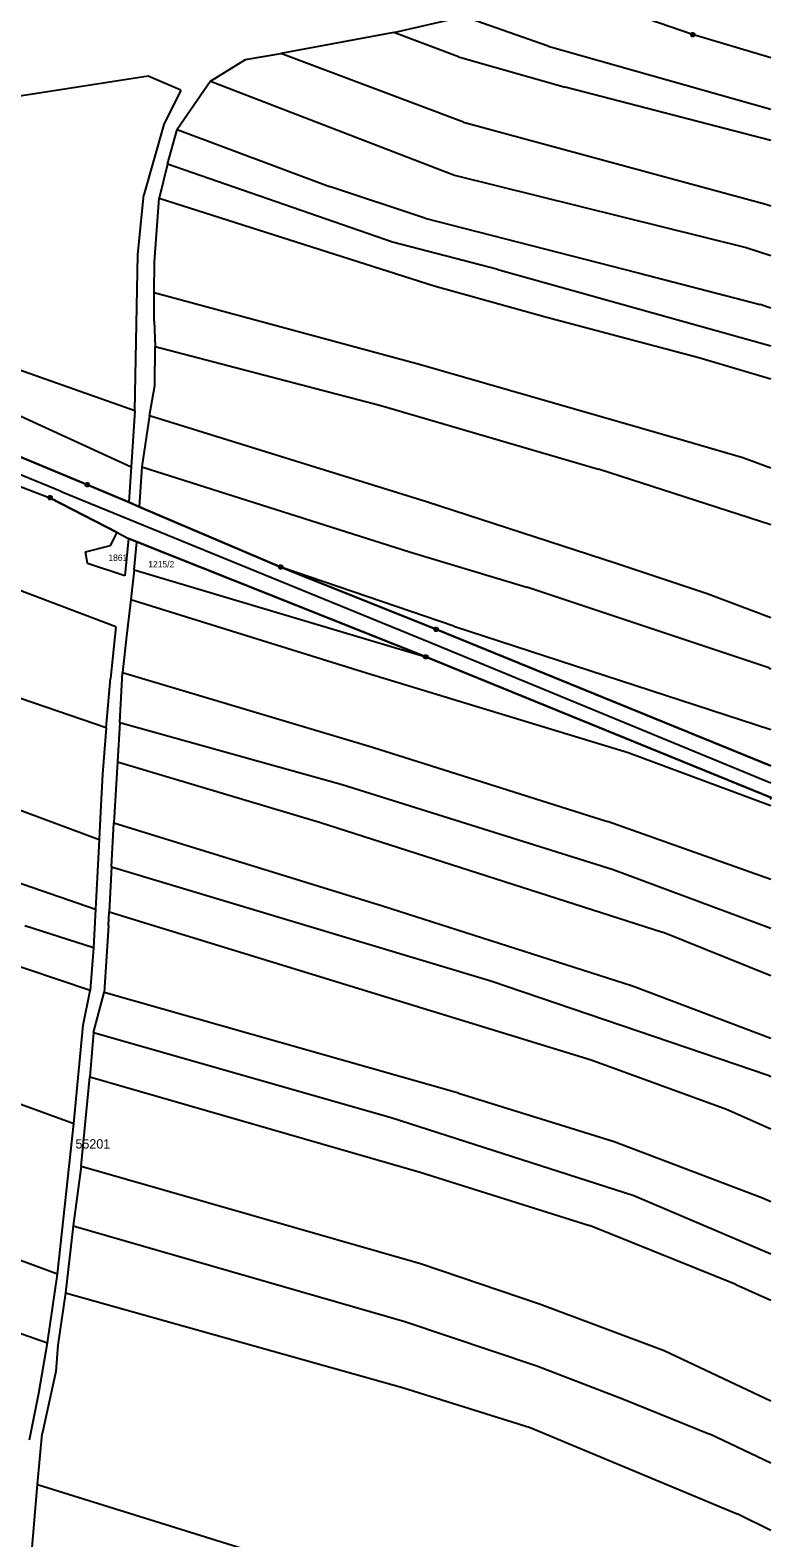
# Model space of a CAD drawing. Extents: x -779618 to -776429, y -1144546 to -1143350.
# Drawn here: x -776633.2 to -776434.8, y -1144290.9 to -1143887.2 of the extents above; entities that cross this region are included whole.
import ezdxf

# ---------------------------------------------------------------- set-up
doc = ezdxf.new("R2010")
doc.units = 0
for name, color, linetype in [('1', 7, 'Continuous'), ('11', 7, 'Continuous'), ('2', 7, 'Continuous'), ('6', 7, 'Continuous'), ('8', 7, 'Continuous')]:
    doc.layers.add(name, color=color, linetype=linetype)

msp = doc.modelspace()

# ---------------------------------------------------------------- linework, layer by layer
at = {"layer": '1'}
for p, q in [((-776455.73, -1143888.41), (-776489.41, -1143876.78)), ((-776535.81, -1143887.79), (-776517.13, -1143883.53)), ((-776494.43, -1143891.48), (-776517.13, -1143883.53)), ((-776535.81, -1143887.79), (-776566.02, -1143893.46)), ((-776518.46, -1143894.36), (-776535.81, -1143887.79)), ((-776434.77, -1143894.6), (-776455.73, -1143888.41)), ((-776494.43, -1143891.48), (-776434.77, -1143908.39)), ((-776584.9, -1143900.82), (-776575.51, -1143895.09)), ((-776575.51, -1143895.09), (-776566.02, -1143893.46)), ((-776517.12, -1143911.82), (-776566.02, -1143893.46)), ((-776518.46, -1143894.36), (-776489.84, -1143902.44)), ((-776601.62, -1143899.55), (-776657.28, -1143908.19)), ((-776592.84, -1143903.3), (-776601.62, -1143899.55)), ((-776584.9, -1143900.82), (-776593.79, -1143913.81)), ((-776584.9, -1143900.82), (-776519.5, -1143926.07)), ((-776592.84, -1143903.3), (-776597.4, -1143912.49)), ((-776434.77, -1143916.75), (-776489.84, -1143902.44)), ((-776597.4, -1143912.49), (-776602.75, -1143931.33)), ((-776517.12, -1143911.82), (-776436.08, -1143933.84)), ((-776596.43, -1143923.1), (-776593.79, -1143913.81)), ((-776593.79, -1143913.81), (-776553, -1143929.07)), ((-776596.43, -1143923.1), (-776598.61, -1143932.15)), ((-776536.14, -1143944), (-776596.43, -1143923.1)), ((-776527.51, -1143937.51), (-776553, -1143929.07)), ((-776519.5, -1143926.07), (-776441.43, -1143945.4)), ((-776604.39, -1143947.31), (-776602.75, -1143931.33)), ((-776599.89, -1143949.22), (-776598.61, -1143932.15)), ((-776598.61, -1143932.15), (-776524.93, -1143955.67)), ((-776527.51, -1143937.51), (-776470.29, -1143952.19)), ((-776436.08, -1143933.84), (-776434.77, -1143934.24)), ((-776507.88, -1143951.31), (-776536.14, -1143944)), ((-776441.43, -1143945.4), (-776434.77, -1143947.54)), ((-776605.13, -1143989.13), (-776604.39, -1143947.31)), ((-776600.02, -1143957.46), (-776599.89, -1143949.22)), ((-776755.18, -1143951.9), (-776617.86, -1144008.92)), ((-776507.88, -1143951.31), (-776434.77, -1143971.72)), ((-776470.29, -1143952.19), (-776437.66, -1143960.66)), ((-776600.02, -1143957.46), (-776528.66, -1143976.76)), ((-776600.02, -1143965.11), (-776600.02, -1143957.46)), ((-776524.93, -1143955.67), (-776495.11, -1143963.98)), ((-776434.77, -1143961.6), (-776437.66, -1143960.66)), ((-776600.02, -1143965.11), (-776599.74, -1143971.88)), ((-776495.11, -1143963.98), (-776454.04, -1143974.87)), ((-776605.13, -1143989.13), (-776655.56, -1143971.36)), ((-776599.81, -1143982.32), (-776599.74, -1143971.88)), ((-776599.74, -1143971.88), (-776539.25, -1143987.71)), ((-776528.66, -1143976.76), (-776457.94, -1143997.05)), ((-776454.04, -1143974.87), (-776434.77, -1143980.54)), ((-776712.36, -1143980.08), (-776627.91, -1144012.39)), ((-776659.21, -1143979.86), (-776606.15, -1144004.1)), ((-776601.27, -1143990.4), (-776599.81, -1143982.32)), ((-776605.13, -1143989.13), (-776606.15, -1144004.1)), ((-776539.25, -1143987.71), (-776480.91, -1144004.77)), ((-776601.27, -1143990.4), (-776603.25, -1144004.14)), ((-776601.27, -1143990.4), (-776527.05, -1144013.4)), ((-776457.94, -1143997.05), (-776442.28, -1144001.65)), ((-776442.28, -1144001.65), (-776434.77, -1144004.37)), ((-776606.15, -1144004.1), (-776606.8, -1144013.63)), ((-776603.25, -1144004.14), (-776604, -1144014.82)), ((-776603.25, -1144004.14), (-776531.61, -1144026.86)), ((-776434.77, -1144019.66), (-776480.91, -1144004.77)), ((-776617.86, -1144008.92), (-776606.8, -1144013.63)), ((-776609.89, -1144021.72), (-776627.91, -1144012.39)), ((-776606.8, -1144013.63), (-776604, -1144014.82)), ((-776527.05, -1144013.4), (-776476.25, -1144029.92)), ((-776604, -1144014.82), (-776566.07, -1144030.95)), ((-776611.66, -1144025.2), (-776609.89, -1144021.72)), ((-776609.89, -1144021.72), (-776606.85, -1144023.34)), ((-776610.21, -1144047.01), (-776668.57, -1144024.89)), ((-776618.37, -1144026.88), (-776611.66, -1144025.2)), ((-776606.85, -1144023.34), (-776607.85, -1144033.28)), ((-776604.66, -1144024.21), (-776606.85, -1144023.34)), ((-776605.38, -1144031.75), (-776604.66, -1144024.21)), ((-776527.2, -1144055.02), (-776604.66, -1144024.21)), ((-776617.82, -1144029.98), (-776618.37, -1144026.88)), ((-776607.85, -1144033.28), (-776617.82, -1144029.98)), ((-776531.61, -1144026.86), (-776500.12, -1144036.38)), ((-776476.25, -1144029.92), (-776451.83, -1144038)), ((-776605.38, -1144031.75), (-776606.26, -1144039.66)), ((-776605.38, -1144031.75), (-776527.2, -1144055.02)), ((-776519.73, -1144046.81), (-776566.07, -1144030.95)), ((-776566.07, -1144030.95), (-776524.5, -1144047.63)), ((-776435.33, -1144057.94), (-776500.12, -1144036.38)), ((-776451.83, -1144038), (-776434.77, -1144044.43)), ((-776606.26, -1144039.66), (-776607.36, -1144049.49)), ((-776606.26, -1144039.66), (-776542.86, -1144059.4)), ((-776610.21, -1144047.01), (-776611.68, -1144060.82)), ((-776607.36, -1144049.49), (-776608.45, -1144059.24)), ((-776524.5, -1144047.63), (-776434.77, -1144084.18)), ((-776519.73, -1144046.81), (-776434.77, -1144074.43)), ((-776434.77, -1144092.65), (-776527.2, -1144055.02)), ((-776435.33, -1144057.94), (-776434.77, -1144058.17)), ((-776612.85, -1144073.99), (-776651.82, -1144060.64)), ((-776612.85, -1144073.99), (-776611.68, -1144060.82)), ((-776609.22, -1144072.59), (-776608.45, -1144059.24)), ((-776608.45, -1144059.24), (-776582.13, -1144067.05)), ((-776542.86, -1144059.4), (-776473.03, -1144080.58)), ((-776582.13, -1144067.05), (-776541.53, -1144079.23)), ((-776612.85, -1144073.99), (-776613.79, -1144086.42)), ((-776609.22, -1144072.59), (-776609.79, -1144083.15)), ((-776609.22, -1144072.59), (-776549.62, -1144089.18)), ((-776686.85, -1144077.14), (-776614.75, -1144103.9)), ((-776541.53, -1144079.23), (-776510.43, -1144089.03)), ((-776473.03, -1144080.58), (-776435.07, -1144094.71)), ((-776613.79, -1144086.42), (-776614.36, -1144096.52)), ((-776609.79, -1144083.15), (-776610.76, -1144099.41)), ((-776609.79, -1144083.15), (-776555.71, -1144099.28)), ((-776549.62, -1144089.18), (-776477.02, -1144111.9)), ((-776510.43, -1144089.03), (-776478.51, -1144099.13)), ((-776435.07, -1144094.71), (-776434.77, -1144094.84)), ((-776614.36, -1144096.52), (-776614.75, -1144103.9)), ((-776678.86, -1144100.85), (-776615.7, -1144122.54)), ((-776611.4, -1144111.19), (-776610.76, -1144099.41)), ((-776610.76, -1144099.41), (-776538.78, -1144121.66)), ((-776555.71, -1144099.28), (-776463.81, -1144128.69)), ((-776434.77, -1144114.6), (-776478.51, -1144099.13)), ((-776614.75, -1144103.9), (-776615.7, -1144122.54)), ((-776611.4, -1144111.19), (-776612.01, -1144123.26)), ((-776611.4, -1144111.19), (-776509.83, -1144141.71)), ((-776477.02, -1144111.9), (-776434.77, -1144127.65)), ((-776617.13, -1144144.31), (-776682.18, -1144122.62)), ((-776615.7, -1144122.54), (-776616.22, -1144132.95)), ((-776538.78, -1144121.66), (-776471.83, -1144143.05)), ((-776616.22, -1144132.95), (-776634.6, -1144127.02)), ((-776612.26, -1144126.98), (-776613.35, -1144144.87)), ((-776612.26, -1144126.98), (-776612.01, -1144123.26)), ((-776612.01, -1144123.26), (-776482.94, -1144162.91)), ((-776434.77, -1144140.4), (-776463.81, -1144128.69)), ((-776616.22, -1144132.95), (-776617.13, -1144144.31)), ((-776509.83, -1144141.71), (-776435.48, -1144167.03)), ((-776471.83, -1144143.05), (-776434.77, -1144157.12)), ((-776619, -1144153.59), (-776617.13, -1144144.31)), ((-776616.25, -1144155.62), (-776613.35, -1144144.87)), ((-776518.43, -1144171.83), (-776613.35, -1144144.87)), ((-776706, -1144149.16), (-776621.48, -1144179.98)), ((-776621.48, -1144179.98), (-776619, -1144153.59)), ((-776616.25, -1144155.62), (-776617.26, -1144167.5)), ((-776616.25, -1144155.62), (-776536.52, -1144178.37)), ((-776482.94, -1144162.91), (-776446.62, -1144176.16)), ((-776619.56, -1144191.38), (-776617.26, -1144167.5)), ((-776617.26, -1144167.5), (-776528.7, -1144193.02)), ((-776435.48, -1144167.03), (-776434.77, -1144167.34)), ((-776518.43, -1144171.83), (-776476.72, -1144184.79)), ((-776536.52, -1144178.37), (-776471.51, -1144199.25)), ((-776446.62, -1144176.16), (-776434.77, -1144181.35)), ((-776625.84, -1144220.3), (-776621.48, -1144179.98)), ((-776476.72, -1144184.79), (-776436.99, -1144199.85)), ((-776625.84, -1144220.3), (-776712.37, -1144188.26)), ((-776619.56, -1144191.38), (-776621.67, -1144207.38)), ((-776619.56, -1144191.38), (-776528.65, -1144217.4)), ((-776528.7, -1144193.02), (-776483.35, -1144207.28)), ((-776471.51, -1144199.25), (-776434.77, -1144214.89)), ((-776436.99, -1144199.85), (-776434.77, -1144200.85)), ((-776621.67, -1144207.38), (-776623.75, -1144225.26)), ((-776621.67, -1144207.38), (-776532.83, -1144233.01)), ((-776444.12, -1144223.09), (-776483.35, -1144207.28)), ((-776528.65, -1144217.4), (-776496.78, -1144228.23)), ((-776628.6, -1144238.68), (-776625.84, -1144220.3)), ((-776444.12, -1144223.09), (-776434.77, -1144227.22)), ((-776665.9, -1144225.72), (-776628.6, -1144238.68)), ((-776623.75, -1144225.26), (-776625.79, -1144239.27)), ((-776623.75, -1144225.26), (-776533.49, -1144250.6)), ((-776496.78, -1144228.23), (-776463.39, -1144240.71)), ((-776532.83, -1144233.01), (-776497.45, -1144244.88)), ((-776630.84, -1144252.12), (-776628.6, -1144238.68)), ((-776625.79, -1144239.27), (-776626.32, -1144246.4)), ((-776463.39, -1144240.71), (-776434.77, -1144254.2)), ((-776626.32, -1144246.4), (-776629.96, -1144263.08)), ((-776497.45, -1144244.88), (-776474.26, -1144253.76)), ((-776633.42, -1144264.69), (-776630.84, -1144252.12)), ((-776533.49, -1144250.6), (-776499.21, -1144261.37)), ((-776474.26, -1144253.76), (-776451.08, -1144263.13)), ((-776631.25, -1144276.64), (-776629.96, -1144263.08)), ((-776499.21, -1144261.37), (-776443.83, -1144284.45)), ((-776434.77, -1144270.88), (-776451.08, -1144263.13)), ((-776633, -1144297.73), (-776631.25, -1144276.64)), ((-776631.25, -1144276.64), (-776434.77, -1144337.64)), ((-776434.77, -1144288.96), (-776443.83, -1144284.45))]:
    msp.add_line(p, q, dxfattribs=at)
at = {"layer": '11'}
for points in [[(-776434.77, -1144084.18), (-776524.5, -1144047.63), (-776566.07, -1144030.95), (-776604, -1144014.82), (-776606.8, -1144013.63), (-776617.86, -1144008.92), (-776755.18, -1143951.9), (-776802.08, -1143934.12), (-776861.29, -1143910.51), (-776911.17, -1143889.61), (-776911.85, -1143884.6), (-776932.26, -1143880.54), (-776937.4, -1143878.07), (-776958.69, -1143867.83), (-776969.85, -1143863.66)], [(-776970.83, -1143876.37), (-776959.34, -1143880.62), (-776893.47, -1143907.54), (-776747.29, -1143966.09), (-776712.36, -1143980.08), (-776627.91, -1144012.39), (-776609.89, -1144021.72), (-776606.85, -1144023.34), (-776604.66, -1144024.21), (-776527.2, -1144055.02), (-776434.77, -1144092.65)]]:
    msp.add_lwpolyline(points, dxfattribs=at)
at = {"layer": '6'}
for p, q in [((-776624.86, -1144010.72), (-776757.42, -1143956.62)), ((-776624.86, -1144010.72), (-776525.97, -1144051.14)), ((-776525.97, -1144051.14), (-776434.77, -1144088.7))]:
    msp.add_line(p, q, dxfattribs=at)
at = {"layer": '8'}
for p, q in [((-776455.85, -1143888.41), (-776455.61, -1143888.41)), ((-776617.98, -1144008.92), (-776617.74, -1144008.92)), ((-776628.03, -1144012.39), (-776627.79, -1144012.39)), ((-776566.19, -1144030.95), (-776565.95, -1144030.95)), ((-776524.62, -1144047.63), (-776524.38, -1144047.63)), ((-776527.32, -1144055.02), (-776527.08, -1144055.02)), ((-776434.77, -1144093.1), (-776434.77, -1144092.5))]:
    msp.add_line(p, q, dxfattribs=at)
for points in [[(-776455.58, -1143887.93), (-776455.33, -1143888.11), (-776455.23, -1143888.4), (-776455.33, -1143888.69), (-776455.58, -1143888.87), (-776455.89, -1143888.87), (-776456.14, -1143888.69), (-776456.24, -1143888.4), (-776456.14, -1143888.11), (-776455.89, -1143887.93)], [(-776617.71, -1144008.44), (-776617.46, -1144008.62), (-776617.36, -1144008.91), (-776617.46, -1144009.2), (-776617.71, -1144009.38), (-776618.02, -1144009.38), (-776618.27, -1144009.2), (-776618.37, -1144008.91), (-776618.27, -1144008.62), (-776618.02, -1144008.44)], [(-776627.76, -1144011.91), (-776627.51, -1144012.09), (-776627.41, -1144012.38), (-776627.51, -1144012.67), (-776627.76, -1144012.85), (-776628.07, -1144012.85), (-776628.32, -1144012.67), (-776628.42, -1144012.38), (-776628.32, -1144012.09), (-776628.07, -1144011.91)], [(-776565.92, -1144030.47), (-776565.67, -1144030.65), (-776565.57, -1144030.94), (-776565.67, -1144031.23), (-776565.92, -1144031.41), (-776566.23, -1144031.41), (-776566.48, -1144031.23), (-776566.58, -1144030.94), (-776566.48, -1144030.65), (-776566.23, -1144030.47)], [(-776524.35, -1144047.15), (-776524.1, -1144047.33), (-776524, -1144047.62), (-776524.1, -1144047.91), (-776524.35, -1144048.09), (-776524.66, -1144048.09), (-776524.91, -1144047.91), (-776525.01, -1144047.62), (-776524.91, -1144047.33), (-776524.66, -1144047.15)], [(-776527.05, -1144054.54), (-776526.8, -1144054.72), (-776526.7, -1144055.01), (-776526.8, -1144055.3), (-776527.05, -1144055.48), (-776527.36, -1144055.48), (-776527.61, -1144055.3), (-776527.71, -1144055.01), (-776527.61, -1144054.72), (-776527.36, -1144054.54)]]:
    msp.add_lwpolyline(points, close=True, dxfattribs=at)
msp.add_lwpolyline([(-776434.77, -1144092.5), (-776434.79, -1144092.51), (-776434.89, -1144092.8), (-776434.79, -1144093.09), (-776434.77, -1144093.1)], dxfattribs=at)

# ---------------------------------------------------------------- texts
at = {"layer": '11'}
msp.add_text('55201', height=2.5, dxfattribs=at).set_placement((-776621.06, -1144186.66))
at = {"layer": '2'}
for s, p in [('1861', (-776612.24, -1144029.31)), ('1215/2', (-776601.55, -1144031.06))]:
    msp.add_text(s, height=1.7, dxfattribs=at).set_placement(p)

doc.saveas('drawing.dxf')
